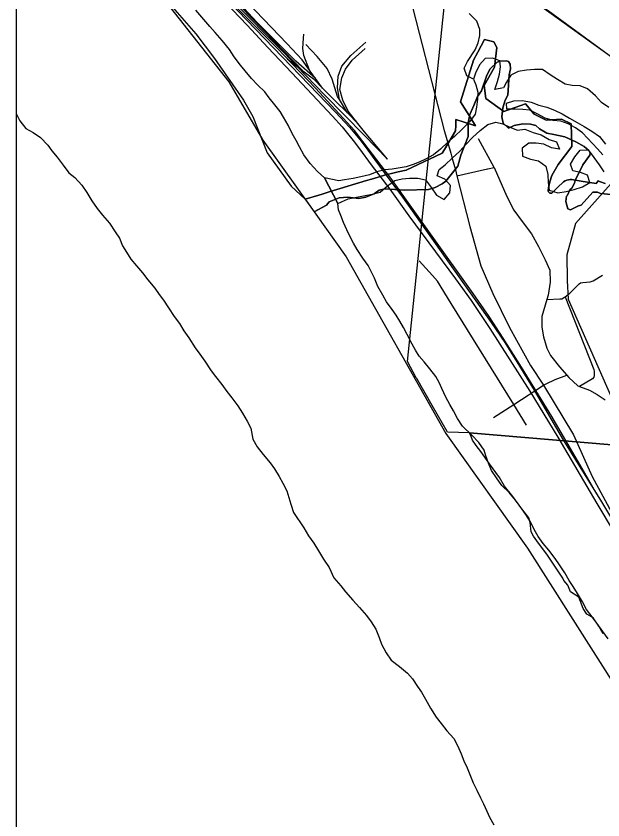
# Model space of a CAD drawing. Extents: x 0 to 43.4, y -8.1 to 22.
# Drawn here: x 2.1 to 3.073, y 17.149 to 18.481 of the extents above; entities that cross this region are included whole.
import ezdxf

# ---------------------------------------------------------------- set-up
doc = ezdxf.new("R2010")
doc.units = 0
for name, color, linetype in [('GM_X_City_Street', 7, 'Continuous'), ('GM_X_Corporation', 7, 'Continuous'), ('GM_X_County_Road', 7, 'Continuous'), ('GM_X_Major_River', 7, 'Continuous'), ('GM_X_Minor_River', 7, 'Continuous'), ('GM_X_Rail_Line', 7, 'Continuous'), ('GM_X_US_Route', 7, 'Continuous'), ('SH_Data', 7, 'Continuous')]:
    doc.layers.add(name, color=color, linetype=linetype)

msp = doc.modelspace()

# ---------------------------------------------------------------- linework, layer by layer
at = {"layer": 'GM_X_City_Street'}
msp.add_line((2.8927, 18.2306), (2.8668, 18.2778), dxfattribs=at)
for points in [[(2.9466, 17.8033), (2.9253, 17.8377), (2.8216, 18.0052), (2.7987, 18.0423), (2.7905, 18.0516), (2.7687, 18.076)], [(2.9804, 18.0116), (3.0016, 18.0125), (3.0052, 18.0129), (3.0097, 18.0153), (3.0105, 18.016), (3.0182, 18.022), (3.0189, 18.0227), (3.0337, 18.0376), (3.0363, 18.0391), (3.0398, 18.0397), (3.0519, 18.041), (3.0573, 18.0424), (3.0727, 18.0519)], [(3.0105, 18.016), (3.0579, 17.8958), (3.0587, 17.8922), (3.0589, 17.89), (3.0588, 17.8855), (3.0579, 17.8828), (3.0561, 17.8804), (3.0346, 17.8676)], [(2.8919, 17.8162), (2.9253, 17.8377), (2.9747, 17.8697), (2.979, 17.8717), (2.9942, 17.8789), (3.0134, 17.8861)]]:
    msp.add_lwpolyline(points, dxfattribs=at)
at = {"layer": 'GM_X_Corporation'}
for points in [[(8.9, 20.9), (2.1, 20.9), (2.1, 18.7697), (2.2164, 18.6602), (2.3024, 18.5637), (2.4531, 18.3722), (2.5091, 18.2757), (2.5944, 18.1569), (2.6477, 18.0826), (2.8129, 17.7895), (2.9482, 17.5993), (3.2529, 17.1207), (3.3535, 16.9292), (3.4766, 16.7366), (3.5579, 16.6418), (3.619, 16.5459), (3.7774, 16.2543), (3.8686, 16.1561), (3.9643, 16.0791), (4.2564, 15.9373), (4.3533, 15.9108)], [(2.3024, 18.5637), (2.4531, 18.3722), (2.5091, 18.2757), (2.5944, 18.1569), (2.6148, 18.1681), (2.6191, 18.1737), (2.6359, 18.1801), (2.65, 18.1814), (2.6685, 18.1791), (2.68, 18.1811), (2.6938, 18.1869), (2.7022, 18.1928), (2.7118, 18.1953), (2.7447, 18.1927), (2.7842, 18.1941), (2.7953, 18.1973), (2.8064, 18.2031), (2.813, 18.2079), (2.8282, 18.2273), (2.8325, 18.2326), (2.8374, 18.2508), (2.8498, 18.2817), (2.8496, 18.3045), (2.8525, 18.3181), (2.8592, 18.3331), (2.8653, 18.3479), (2.8719, 18.3576), (2.8805, 18.3837), (2.8864, 18.3942), (2.8976, 18.405), (2.9026, 18.4068), (2.9136, 18.4073), (2.9166, 18.4061), (2.9195, 18.4015), (2.9201, 18.3938), (2.918, 18.384), (2.9158, 18.3502), (2.9111, 18.3423), (2.907, 18.3295), (2.9056, 18.3147), (2.908, 18.304), (2.9169, 18.2955), (2.9261, 18.2998), (2.9406, 18.3029), (2.9531, 18.3023), (2.9618, 18.3002), (2.9681, 18.2947), (2.9805, 18.2876), (2.9918, 18.2851), (3.01, 18.2813), (3.0284, 18.2729), (3.0419, 18.265), (3.0497, 18.2584), (3.0523, 18.2542), (3.0514, 18.2508), (3.0397, 18.2351), (3.027, 18.2091), (3.0262, 18.2046), (3.0218, 18.1963), (3.0183, 18.1933), (3.0143, 18.1848), (3.0128, 18.1828), (3.0119, 18.1741), (3.015, 18.1618), (3.0195, 18.1602), (3.033, 18.1669), (3.0371, 18.1682), (3.0566, 18.1895), (3.0642, 18.1893), (3.069, 18.1873), (3.0868, 18.1858)], [(2.344, 18.5143), (2.398, 18.4518), (2.4289, 18.4111), (2.4774, 18.3423), (2.4926, 18.315), (2.5167, 18.2547), (2.5563, 18.1997), (2.5797, 18.1781), (2.6022, 18.1848), (2.6077, 18.1865), (2.6193, 18.19), (2.6813, 18.2087), (2.6893, 18.2111), (2.7004, 18.2144), (2.7124, 18.2181), (2.7224, 18.2203), (2.7338, 18.223), (2.7472, 18.2261), (2.7964, 18.2492), (2.8069, 18.2541), (2.8107, 18.2605), (2.829, 18.2913), (2.8292, 18.3), (2.8293, 18.3051), (2.8295, 18.3102), (2.8429, 18.3058), (2.8622, 18.2995), (2.854, 18.3124), (2.8368, 18.3392), (2.8585, 18.4082), (2.8658, 18.4217), (2.8771, 18.4427), (2.8921, 18.4389), (2.8974, 18.4292), (2.8934, 18.3967), (2.8763, 18.3662), (2.8791, 18.3448), (2.9091, 18.3234), (2.9447, 18.3362), (2.9591, 18.3187), (2.9792, 18.3087), (3.0047, 18.3103), (3.0207, 18.303), (3.0217, 18.2655), (2.9989, 18.2353), (2.9884, 18.2171), (2.9854, 18.2067), (2.9831, 18.197), (2.9826, 18.192), (2.9827, 18.1913), (2.9829, 18.1906), (2.9832, 18.1899), (2.9836, 18.1893), (2.9842, 18.1888), (2.9848, 18.1884), (2.9854, 18.1881), (2.9862, 18.1879), (2.9869, 18.1878), (2.9876, 18.1879), (2.9883, 18.188), (2.989, 18.1884), (2.9896, 18.1888), (2.9902, 18.1893), (2.9979, 18.1972), (3.0081, 18.2066), (3.0106, 18.2081), (3.0132, 18.2093), (3.016, 18.21), (3.0188, 18.2104), (3.0217, 18.2105), (3.0245, 18.2101), (3.0374, 18.2077), (3.0619, 18.2041), (3.0652, 18.2084), (3.0676, 18.2074), (3.0769, 18.2037)], [(3.0769, 18.2037), (3.0676, 18.2074), (3.0652, 18.2084), (3.0619, 18.2041), (3.0374, 18.2077), (3.0245, 18.2101), (3.0217, 18.2105), (3.0188, 18.2104), (3.016, 18.21), (3.0132, 18.2093), (3.0106, 18.2081), (3.0081, 18.2066), (2.9979, 18.1972), (2.9902, 18.1893), (2.9896, 18.1888), (2.989, 18.1884), (2.9883, 18.188), (2.9876, 18.1879), (2.9869, 18.1878), (2.9862, 18.1879), (2.9854, 18.1881), (2.9848, 18.1884), (2.9842, 18.1888), (2.9836, 18.1893), (2.9832, 18.1899), (2.9829, 18.1906), (2.9827, 18.1913), (2.9826, 18.192), (2.9831, 18.197), (2.9854, 18.2067), (2.9884, 18.2171), (2.9989, 18.2353), (3.0217, 18.2655), (3.0207, 18.303), (3.0047, 18.3103), (2.9792, 18.3087), (2.9591, 18.3187), (2.9447, 18.3362), (2.9091, 18.3234), (2.8791, 18.3448), (2.8763, 18.3662), (2.8934, 18.3967), (2.8974, 18.4292), (2.8921, 18.4389), (2.8771, 18.4427), (2.8658, 18.4217), (2.8585, 18.4082), (2.8368, 18.3392), (2.854, 18.3124), (2.8622, 18.2995), (2.8429, 18.3058), (2.8295, 18.3102), (2.8293, 18.3051), (2.8292, 18.3), (2.829, 18.2913), (2.8107, 18.2605), (2.8069, 18.2541), (2.7964, 18.2492), (2.7472, 18.2261), (2.7338, 18.223), (2.7224, 18.2203), (2.7124, 18.2181), (2.7004, 18.2144), (2.6893, 18.2111), (2.6813, 18.2087), (2.6193, 18.19), (2.6077, 18.1865), (2.6022, 18.1848), (2.5797, 18.1781), (2.6477, 18.0826), (2.8129, 17.7895), (2.9482, 17.5993), (3.2529, 17.1207)], [(3.0868, 18.1858), (3.069, 18.1873), (3.0642, 18.1893), (3.0566, 18.1895), (3.0371, 18.1682), (3.033, 18.1669), (3.0195, 18.1602), (3.015, 18.1618), (3.0119, 18.1741), (3.0128, 18.1828), (3.0143, 18.1848), (3.0183, 18.1933), (3.0218, 18.1963), (3.0262, 18.2046), (3.027, 18.2091), (3.0397, 18.2351), (3.0514, 18.2508), (3.0523, 18.2542), (3.0497, 18.2584), (3.0419, 18.265), (3.0284, 18.2729), (3.01, 18.2813), (2.9918, 18.2851), (2.9805, 18.2876), (2.9681, 18.2947), (2.9618, 18.3002), (2.9531, 18.3023), (2.9406, 18.3029), (2.9261, 18.2998), (2.9169, 18.2955), (2.908, 18.304), (2.9056, 18.3147), (2.907, 18.3295), (2.9111, 18.3423), (2.9158, 18.3502), (2.918, 18.384), (2.9201, 18.3938), (2.9195, 18.4015), (2.9166, 18.4061), (2.9136, 18.4073), (2.9026, 18.4068), (2.8976, 18.405), (2.8864, 18.3942), (2.8805, 18.3837), (2.8719, 18.3576), (2.8653, 18.3479), (2.8592, 18.3331), (2.8525, 18.3181), (2.8496, 18.3045), (2.8498, 18.2817), (2.8374, 18.2508), (2.8325, 18.2326), (2.8282, 18.2273), (2.813, 18.2079), (2.8064, 18.2031), (2.7953, 18.1973), (2.7842, 18.1941), (2.7447, 18.1927), (2.7118, 18.1953), (2.7022, 18.1928), (2.6938, 18.1869), (2.68, 18.1811), (2.6685, 18.1791), (2.65, 18.1814), (2.6359, 18.1801), (2.6191, 18.1737), (2.6148, 18.1681), (2.5944, 18.1569), (2.6477, 18.0826), (2.8129, 17.7895), (2.9482, 17.5993), (3.2529, 17.1207)], [(3.0735, 17.4574), (3.0663, 17.4701), (3.0568, 17.484), (3.0515, 17.4875), (3.0463, 17.4903), (3.0405, 17.4992), (3.0333, 17.5183), (3.0195, 17.5273), (3.0149, 17.5384), (3.0086, 17.5461), (3.0065, 17.55), (2.997, 17.5646), (2.9816, 17.5881), (2.9636, 17.6117), (2.9581, 17.6194), (2.9541, 17.6267), (2.9526, 17.6418), (2.9502, 17.6499), (2.9388, 17.6649), (2.9237, 17.685), (2.9098, 17.702), (2.9018, 17.7166), (2.8853, 17.739), (2.8706, 17.7598), (2.8629, 17.7698), (2.8571, 17.7787), (2.8546, 17.7844), (2.8521, 17.7909), (3.7435, 17.7155)]]:
    msp.add_lwpolyline(points, dxfattribs=at)
msp.add_lwpolyline([(3.8378, 18.6959), (3.7435, 17.7155), (2.8521, 17.7909), (2.8154, 17.7918), (2.8147, 17.7929), (2.7902, 17.8357), (2.7645, 17.8808), (2.7638, 17.882), (2.7489, 17.9091), (2.8429, 18.8166)], close=True, dxfattribs=at)
at = {"layer": 'GM_X_County_Road'}
for points in [[(2.9525, 18.5087), (2.967, 18.5001), (2.9823, 18.4906), (3.1063, 18.3999), (3.129, 18.3826), (3.1552, 18.3572), (3.1579, 18.3543)], [(2.8311, 18.2164), (2.8816, 18.228), (2.8826, 18.2283)], [(2.8826, 18.2283), (2.8927, 18.2306), (2.9139, 18.1824), (2.9257, 18.1596), (2.9395, 18.1409), (2.9547, 18.1203), (2.9662, 18.0994), (2.9776, 18.0774), (2.9854, 18.0601), (2.9859, 18.0403), (2.9825, 18.0191), (2.9804, 18.0116), (2.9722, 17.9834), (2.972, 17.9659), (2.9745, 17.9495), (2.9804, 17.9311), (2.9864, 17.9187), (3.001, 17.9), (3.0134, 17.8861), (3.0167, 17.8824), (3.0318, 17.8687), (3.0346, 17.8676), (3.0509, 17.8612), (3.0635, 17.854), (3.077, 17.8452)]]:
    msp.add_lwpolyline(points, dxfattribs=at)
at = {"layer": 'GM_X_Major_River'}
msp.add_line((2.6337, 18.1706), (2.6115, 18.2131), dxfattribs=at)
for points in [[(2.6115, 18.2131), (2.6, 18.2238), (2.5875, 18.2371), (2.5773, 18.2514), (2.5698, 18.2646), (2.5644, 18.2754), (2.5579, 18.287), (2.5515, 18.3005), (2.5436, 18.3137), (2.5378, 18.3234), (2.529, 18.3343), (2.5195, 18.346), (2.5126, 18.3557), (2.5012, 18.3671), (2.4905, 18.3777), (2.4799, 18.3905), (2.4722, 18.4003), (2.4616, 18.4139), (2.4537, 18.4263), (2.442, 18.4407), (2.4302, 18.4544), (2.4214, 18.4642), (2.4079, 18.4798), (2.398, 18.4915)], [(2.1, 18.3201), (2.1063, 18.3079), (2.1162, 18.295), (2.1285, 18.2882), (2.1404, 18.2802), (2.1525, 18.2677), (2.1594, 18.258), (2.1682, 18.2478), (2.1781, 18.2342), (2.1876, 18.2217), (2.1976, 18.2138), (2.2089, 18.2009), (2.2173, 18.1889), (2.2256, 18.1753), (2.2347, 18.1625), (2.2435, 18.1516), (2.2552, 18.1383), (2.2646, 18.124), (2.2715, 18.1131), (2.2764, 18.1008), (2.2829, 18.0899), (2.2906, 18.0787), (2.2997, 18.0674), (2.3096, 18.056), (2.3187, 18.0444), (2.3301, 18.0303), (2.3374, 18.0202), (2.3446, 18.0105), (2.353, 17.9977), (2.3624, 17.9837), (2.3708, 17.9721), (2.3784, 17.9597), (2.3864, 17.948), (2.3972, 17.9313), (2.4045, 17.9208), (2.4133, 17.9092), (2.4238, 17.8936), (2.4307, 17.8839), (2.4413, 17.8707), (2.4493, 17.8594), (2.4577, 17.8489), (2.4679, 17.8353), (2.4755, 17.8232), (2.4835, 17.8101), (2.4896, 17.7981)], [(2.8559, 17.7866), (2.8405, 17.8016), (2.8322, 17.8144), (2.8254, 17.8272), (2.8196, 17.8376), (2.8128, 17.8496), (2.806, 17.8639), (2.8014, 17.8743), (2.796, 17.884), (2.7862, 17.8968), (2.7766, 17.9081), (2.7686, 17.9179), (2.7624, 17.9276), (2.7571, 17.9376), (2.7488, 17.9535), (2.7427, 17.9654), (2.7362, 17.9759), (2.7305, 17.9856), (2.7235, 17.9953), (2.7144, 18.0078), (2.7083, 18.019), (2.6997, 18.0333), (2.6944, 18.0468), (2.689, 18.0583), (2.6837, 18.068), (2.6753, 18.0804), (2.6659, 18.0944), (2.6594, 18.1049), (2.6533, 18.1164), (2.6487, 18.1269), (2.643, 18.1392), (2.6384, 18.1507), (2.6349, 18.1603), (2.6337, 18.1706)], [(2.4896, 17.7981), (2.4927, 17.7802), (2.5001, 17.7676), (2.5098, 17.7549), (2.5213, 17.741), (2.5284, 17.7307), (2.5365, 17.7184), (2.5424, 17.7073), (2.549, 17.6943), (2.5559, 17.6725), (2.5602, 17.6584), (2.5773, 17.6331), (2.5847, 17.6201), (2.594, 17.6078), (2.6017, 17.5951), (2.6098, 17.5813), (2.6191, 17.5675), (2.6268, 17.5503), (2.6384, 17.5372), (2.6465, 17.5272), (2.6585, 17.5134), (2.6697, 17.501), (2.6812, 17.4879), (2.689, 17.4776), (2.6964, 17.4653), (2.7019, 17.4516), (2.7059, 17.4401), (2.714, 17.4259), (2.7221, 17.4137), (2.736, 17.4032), (2.7491, 17.3923), (2.7573, 17.3827), (2.7658, 17.3704), (2.7725, 17.3605), (2.7788, 17.3494), (2.7873, 17.3344), (2.7969, 17.3191), (2.8051, 17.3091), (2.8144, 17.2968), (2.8259, 17.2837), (2.8329, 17.2711), (2.8381, 17.2585), (2.8428, 17.247), (2.8479, 17.2351), (2.8534, 17.2218), (2.8582, 17.2103), (2.864, 17.1984), (2.8703, 17.1854), (2.8754, 17.1755), (2.8809, 17.1633), (2.8853, 17.1537), (2.8923, 17.1407)], [(3.0819, 17.4493), (3.073, 17.4616), (3.0634, 17.4754), (3.0552, 17.4854), (3.0459, 17.4977), (3.0393, 17.5104), (3.0311, 17.5242), (3.0237, 17.5361), (3.0175, 17.546), (3.0101, 17.5587), (3.0012, 17.5721), (2.9941, 17.5821), (2.9833, 17.5963), (2.9744, 17.6071), (2.9659, 17.619), (2.9592, 17.6305), (2.9534, 17.6431), (2.9456, 17.6553), (2.9389, 17.6649), (2.9285, 17.6792), (2.9177, 17.6918), (2.9058, 17.7034), (2.8965, 17.7161), (2.8887, 17.7284), (2.8836, 17.7402), (2.8792, 17.7524), (2.8763, 17.762), (2.8674, 17.7746), (2.8559, 17.7866)]]:
    msp.add_lwpolyline(points, dxfattribs=at)
at = {"layer": 'GM_X_Minor_River'}
msp.add_line((2.6115, 18.2131), (2.6337, 18.1706), dxfattribs=at)
for points in [[(2.8588, 18.3769), (2.8473, 18.3824), (2.8431, 18.3951), (2.8484, 18.4063), (2.8615, 18.4254), (2.8664, 18.437), (2.869, 18.4495), (2.8689, 18.4594), (2.8644, 18.4732), (2.8514, 18.4857)], [(3.0833, 18.33), (3.0707, 18.3384), (3.0608, 18.3493), (3.0478, 18.3611), (3.0355, 18.3657), (3.0222, 18.3665), (3.0105, 18.3687), (2.9978, 18.3764), (2.9859, 18.3843), (2.9733, 18.3927), (2.9596, 18.3931), (2.9463, 18.3916), (2.9325, 18.3898), (2.9206, 18.3837), (2.9134, 18.3721), (2.9081, 18.3624), (2.894, 18.3598), (2.8986, 18.373), (2.902, 18.3854), (2.9035, 18.3975), (2.9023, 18.4071), (2.8899, 18.4116), (2.8781, 18.4112), (2.8687, 18.4005), (2.8618, 18.3867), (2.8588, 18.3769), (2.8627, 18.3673), (2.8658, 18.3554), (2.865, 18.3436), (2.8638, 18.3303), (2.8616, 18.3186), (2.8521, 18.3064), (2.8399, 18.2942), (2.827, 18.2821), (2.8161, 18.2722), (2.804, 18.2611), (2.7923, 18.2516), (2.7788, 18.2444), (2.7683, 18.2391), (2.7587, 18.2352), (2.7472, 18.2314), (2.7369, 18.2298), (2.7236, 18.2279), (2.7118, 18.2268), (2.6984, 18.223), (2.6864, 18.2184), (2.6715, 18.2151), (2.6593, 18.2124), (2.6448, 18.2102), (2.6352, 18.2086), (2.6115, 18.2131)], [(3.0733, 18.2516), (3.0645, 18.2614), (3.0395, 18.288), (3.028, 18.2964), (3.0156, 18.3028), (3.0036, 18.307), (2.9908, 18.3085), (2.9772, 18.3124), (2.9641, 18.3196), (2.9522, 18.3257), (2.9404, 18.3268), (2.9275, 18.3272), (2.9139, 18.3269), (2.9134, 18.3372), (2.9253, 18.341), (2.9398, 18.3417), (2.9541, 18.3386), (2.9669, 18.334), (2.9801, 18.3305), (2.9928, 18.3256), (3.0059, 18.3195), (3.0178, 18.3123), (3.0305, 18.305), (3.0421, 18.2986), (3.0551, 18.2906), (3.0678, 18.2818), (3.0773, 18.2694)], [(2.6337, 18.1706), (2.6506, 18.1785), (2.6644, 18.1811), (2.6762, 18.1834), (2.6908, 18.1864), (2.7038, 18.1894), (2.7159, 18.2), (2.7283, 18.2091), (2.7402, 18.2118), (2.7527, 18.2126), (2.7664, 18.2129), (2.7792, 18.2102), (2.789, 18.1966), (2.7974, 18.1846), (2.8101, 18.1773), (2.8192, 18.1885), (2.8203, 18.2006), (2.8108, 18.2111), (2.7984, 18.2168), (2.8018, 18.227), (2.8115, 18.2351), (2.8232, 18.2457), (2.8358, 18.2575), (2.8464, 18.2693), (2.857, 18.28), (2.8695, 18.2918), (2.8823, 18.302), (2.8957, 18.3058), (2.907, 18.3028), (2.919, 18.2975), (2.9318, 18.2925), (2.944, 18.294), (2.9575, 18.2883), (2.9706, 18.2845), (2.9841, 18.2768), (2.9965, 18.273), (3.0014, 18.2607), (2.9878, 18.263), (2.9755, 18.2691), (2.9623, 18.271), (2.9505, 18.2707), (2.9392, 18.2623), (2.9399, 18.2493), (2.9534, 18.2443), (2.9663, 18.2413), (2.9785, 18.2325), (2.9819, 18.2188), (2.9822, 18.2054), (2.9841, 18.1928), (2.9984, 18.1882), (3.0121, 18.1904), (3.0255, 18.1938), (3.0394, 18.1983), (3.0517, 18.2056), (3.0479, 18.2178), (3.0359, 18.2224), (3.0235, 18.2251), (3.0193, 18.2358), (3.0269, 18.2481), (3.0356, 18.2593), (3.0489, 18.26), (3.0583, 18.2472), (3.0671, 18.2351), (3.0747, 18.2235)]]:
    msp.add_lwpolyline(points, dxfattribs=at)
at = {"layer": 'GM_X_Rail_Line'}
for p, q in [((2.5496, 18.4107), (2.5656, 18.3986)), ((2.5656, 18.3986), (2.5758, 18.3906)), ((2.6081, 18.3622), (2.5965, 18.3782)), ((2.6494, 18.321), (2.6363, 18.3432)), ((2.6494, 18.321), (2.6668, 18.3036))]:
    msp.add_line(p, q, dxfattribs=at)
for points in [[(2.1, 18.9805), (2.1848, 18.9497), (2.3592, 18.8383), (2.5014, 18.7512), (2.6158, 18.6907), (2.7269, 18.6311), (2.7893, 18.6123), (2.8663, 18.5659), (2.9659, 18.5014), (3.0581, 18.4348), (3.118, 18.3921), (3.1299, 18.3321), (3.1312, 18.287), (3.0912, 18.2087), (3.028, 18.1378), (3.0132, 18.0857), (3.0138, 18.043), (3.0154, 18.0122), (3.102, 17.8166), (3.2006, 17.5844), (3.3952, 17.2569), (3.4206, 17.2288), (3.4993, 17.0909)], [(2.4257, 18.5406), (2.4277, 18.5387), (2.4559, 18.5103), (2.5439, 18.421), (2.5656, 18.3986)], [(2.4257, 18.5406), (2.4494, 18.5205), (2.4728, 18.4965), (2.5292, 18.4389), (2.5758, 18.3906)], [(3.063, 17.6891), (3.0412, 17.7277), (2.9883, 17.8175), (2.9384, 17.8995), (2.908, 17.9478), (2.8845, 17.9836), (2.8581, 18.0215), (2.7875, 18.1204), (2.7215, 18.2125), (2.6679, 18.2828), (2.6617, 18.2911), (2.5964, 18.3618), (2.5331, 18.428), (2.441, 18.5205)], [(2.4465, 18.5047), (2.483, 18.4663), (2.5177, 18.4291), (2.5575, 18.3871), (2.6247, 18.3153), (2.6409, 18.2976), (2.6496, 18.2869), (2.6593, 18.275), (2.6697, 18.2614), (2.689, 18.2347), (2.7196, 18.1947), (2.7516, 18.1502), (2.8286, 18.0457), (2.8548, 18.0098), (2.8859, 17.9635), (2.9518, 17.8597), (2.9984, 17.7833), (3.0633, 17.6733), (3.1814, 17.4756)], [(2.4533, 18.5052), (2.6298, 18.3221), (2.6528, 18.2973), (2.6725, 18.2741), (2.6833, 18.2591), (2.6949, 18.2432), (2.7107, 18.2223), (2.7411, 18.181), (2.8345, 18.0491), (2.8879, 17.9734), (2.9104, 17.9401), (2.9307, 17.9086), (2.9591, 17.8611), (3.0063, 17.7808), (3.0709, 17.6763), (3.0924, 17.6406), (3.117, 17.5945), (3.1783, 17.4906), (3.2171, 17.4251), (3.258, 17.3552), (3.3156, 17.2606), (3.348, 17.2078), (3.391, 17.1363)], [(2.5965, 18.3782), (2.5638, 18.4065), (2.5408, 18.4301), (2.5001, 18.4709), (2.4778, 18.4944)], [(2.5867, 18.3918), (2.5743, 18.4088), (2.5498, 18.4353), (2.4846, 18.5034)], [(2.5867, 18.3918), (2.5773, 18.4161), (2.5755, 18.4279), (2.5766, 18.4449), (2.5772, 18.4512)], [(2.6363, 18.3432), (2.6333, 18.3482), (2.6242, 18.3766), (2.6162, 18.3944), (2.5995, 18.4147), (2.5805, 18.4344)], [(2.6363, 18.3432), (2.6328, 18.3625), (2.634, 18.3821), (2.6401, 18.3985), (2.6554, 18.4159), (2.6799, 18.438)], [(2.6668, 18.3036), (2.651, 18.3236), (2.6418, 18.3423), (2.6369, 18.3599), (2.64, 18.3791), (2.6462, 18.3932), (2.6576, 18.4084), (2.6787, 18.4276)], [(2.5656, 18.3986), (2.612, 18.3506), (2.6775, 18.2842), (2.7162, 18.2441), (2.678, 18.2894), (2.6668, 18.3036)], [(2.5758, 18.3906), (2.5931, 18.3772), (2.6081, 18.3622)], [(2.5965, 18.3782), (2.588, 18.39), (2.5867, 18.3918)], [(2.6081, 18.3622), (2.6291, 18.3412), (2.6494, 18.321)]]:
    msp.add_lwpolyline(points, dxfattribs=at)
at = {"layer": 'GM_X_US_Route'}
for points in [[(2.6807, 18.6264), (2.7084, 18.6004), (2.7316, 18.5691), (2.7475, 18.5357), (2.8099, 18.2916), (2.812, 18.2847)], [(2.812, 18.2847), (2.8209, 18.254), (2.8233, 18.2456)], [(2.8233, 18.2456), (2.8261, 18.2362), (2.8285, 18.2267), (2.8311, 18.2164), (2.8524, 18.1326), (2.8706, 18.0673), (2.8904, 18.0216), (2.9182, 17.9652), (2.9532, 17.9024), (2.9747, 17.8697), (3.0247, 17.7876), (3.0554, 17.7181), (3.1193, 17.6002), (3.1915, 17.4797), (3.253, 17.3737), (3.3492, 17.2141), (3.4666, 17.0224)]]:
    msp.add_lwpolyline(points, dxfattribs=at)
at = {"layer": 'SH_Data'}
msp.add_line((2.1, 20.9), (2.1, 14.1), dxfattribs=at)

doc.saveas('drawing.dxf')
